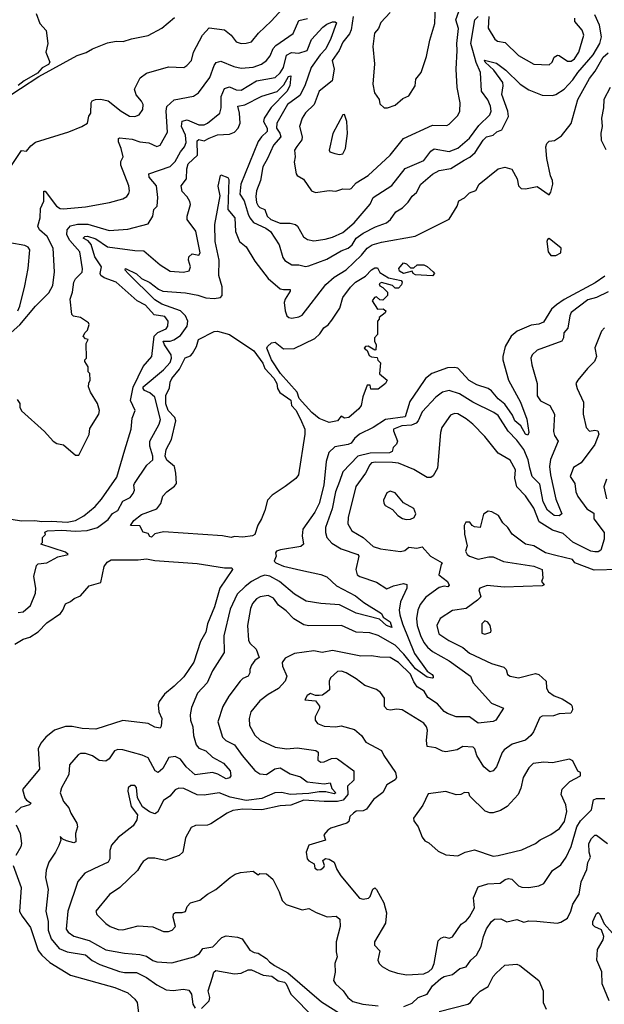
# Model space of a CAD drawing. Extents: x 1552294 to 1694791, y 811929 to 917222.
# Tile 451 of 643: x 1659835 to 1663292, y 859605 to 865427. Entities that reach past the tile are written whole.
import ezdxf

# ---------------------------------------------------------------- set-up
doc = ezdxf.new("R2010")
doc.units = 0

msp = doc.modelspace()

# ---------------------------------------------------------------- linework, layer by layer
at = {"layer": '0CON10XD'}
for points in [[(1662025, 865470), (1661970.8, 865409.2), (1661956, 865375), (1661933, 865347), (1661922.7, 865267.3), (1661933.8, 865165), (1661923.3, 865045), (1661933.6, 864993.6), (1661960, 864955), (1661965, 864930), (1661990, 864905), (1662010, 864905), (1662055, 864921.2), (1662099.5, 864960.5), (1662135, 864976.2), (1662173.1, 865035), (1662176.5, 865075), (1662209.4, 865115), (1662240.7, 865209.3), (1662259.4, 865305), (1662289.6, 865405), (1662293.5, 865515)], [(1659787.5, 864565), (1659845, 864653.3), (1659875, 864649.2), (1659900, 864680), (1659928, 864702), (1660125.4, 864764.6), (1660202.5, 864795), (1660235.4, 864815), (1660243, 864857), (1660255.7, 864875), (1660257.5, 864935), (1660263.6, 864946.4), (1660282.5, 864955), (1660315, 864957.3), (1660357.7, 864947.7), (1660434.3, 864885), (1660485, 864857.1), (1660515, 864854.4), (1660542, 864865), (1660564, 864895), (1660564.3, 864925), (1660555.6, 864945), (1660523.4, 864983.4), (1660514.4, 865015), (1660547.4, 865082.6), (1660585, 865110), (1660715, 865148.5), (1660805, 865144.6), (1660824.2, 865155), (1660850, 865185), (1660863.6, 865235), (1660915.3, 865334.7), (1660955, 865379.4), (1661046.6, 865366.6), (1661084.5, 865335), (1661115, 865295.7), (1661145, 865286.4), (1661175, 865287.1), (1661205, 865296.4), (1661247, 865347), (1661322.3, 865417.7), (1661388.8, 865491.2)], [(1659933.2, 865463.2), (1659954.2, 865405), (1659992.5, 865362.5), (1660001.2, 865285), (1659990, 865235), (1660013.3, 865175), (1660005, 865161.2), (1659968.3, 865141.7), (1659940.3, 865109.7), (1659861.2, 865065), (1659825, 865036.9)], [(1661807.7, 865445), (1661795, 865367.5), (1661785, 865343.3), (1661746.6, 865293.4), (1661724.7, 865245), (1661682.9, 865185), (1661693.9, 865135), (1661681.8, 865065), (1661605.4, 865005), (1661575.5, 864925), (1661524, 864876), (1661504.6, 864845), (1661489.6, 864795), (1661504.6, 864735), (1661503.9, 864716.1), (1661473, 864677), (1661460, 864655), (1661462.9, 864615), (1661457.5, 864585), (1661468.9, 864515), (1661476, 864505), (1661513.6, 864483.6), (1661560.6, 864415), (1661585, 864405.9), (1661665, 864417.2), (1661705, 864412.2), (1661745, 864426.2), (1661785, 864424.1), (1661795, 864429.1), (1661825, 864461.8), (1661895.2, 864504.8), (1662025.6, 864625), (1662105, 864724.4), (1662275, 864803.6), (1662359.7, 864800.3), (1662375, 864808.8), (1662425, 864860), (1662436.5, 864885), (1662438.5, 864935), (1662422.1, 865025), (1662416.7, 865135), (1662421.4, 865245), (1662419.2, 865285), (1662430, 865375), (1662414.7, 865425), (1662431.6, 865475)], [(1663275.9, 865325), (1663263.8, 865393.8), (1663235.3, 865455)], [(1659697.3, 863502.7), (1659835, 863622.6), (1659927.7, 863732.3), (1660007.8, 863812.2), (1660030.9, 863855), (1660041.2, 863935), (1660033.3, 864075), (1659997.7, 864145), (1659951.8, 864185), (1659942.1, 864205), (1659956.8, 864255), (1659958.9, 864311.1), (1659976.9, 864353.1), (1659977, 864413), (1659985, 864412.5), (1660053.6, 864323.6), (1660075, 864310.2), (1660095, 864307.4), (1660225, 864320.9), (1660365.1, 864344.9), (1660445, 864367.9), (1660467.9, 864382.1), (1660480.4, 864399.6), (1660484.8, 864415.2), (1660481, 864445), (1660433.8, 864566.2), (1660432.5, 864587.5), (1660446.1, 864615), (1660435.3, 864665), (1660418.9, 864705), (1660419.4, 864725), (1660425, 864729.1), (1660499.7, 864719.7), (1660545, 864704.7), (1660598.3, 864698.3), (1660645, 864677.1), (1660665, 864684.3), (1660708.7, 864761.3), (1660700.3, 864885), (1660705.8, 864914.2), (1660747.6, 864952.4), (1660863.3, 864975), (1660892.9, 864995), (1660959.4, 865085), (1660984.1, 865155), (1660996.7, 865173.3), (1661025, 865181.3), (1661100.6, 865150.6), (1661145, 865140), (1661215.4, 865145.4), (1661265, 865163.6), (1661294.3, 865185.7), (1661316.6, 865213.4), (1661333.2, 865256.8), (1661348.9, 865275), (1661451.2, 865345), (1661485, 865421.2), (1661537.1, 865432.9)], [(1659731.9, 864948.1), (1659949.1, 865090.9), (1660174.5, 865215.5), (1660227.6, 865232.4), (1660265.5, 865254.5), (1660355, 865290.6), (1660405, 865298.8), (1660447, 865297), (1660495.6, 865314.4), (1660595, 865332.9), (1660675, 865376), (1660750.9, 865439.1)], [(1659820.1, 863180.1), (1659836.6, 863156.6), (1659836.6, 863135), (1659844.9, 863114.9), (1659981.1, 862991.1), (1660032.6, 862935), (1660055, 862920.7), (1660095, 862912), (1660165, 862852.7), (1660185, 862850.8), (1660245, 862973.3), (1660250.5, 863009.5), (1660303.1, 863095), (1660306.9, 863115), (1660295, 863157.5), (1660254.1, 863224.1), (1660242.5, 863255), (1660243, 863277), (1660252.5, 863295), (1660250, 863335), (1660240, 863345), (1660240, 863375), (1660220, 863405), (1660220, 863415), (1660230, 863425), (1660228.3, 863511.7), (1660240, 863535), (1660225, 863540), (1660210, 863555), (1660223, 863577), (1660235, 863590), (1660246.7, 863625), (1660242.5, 863635), (1660195, 863666.7), (1660153, 863673), (1660143.8, 863683.8), (1660134.2, 863775), (1660147.5, 863815), (1660154.3, 863874.3), (1660165, 863893.8), (1660205, 863933.3), (1660206, 863954), (1660190.3, 864055), (1660130.8, 864120.8), (1660114.5, 864155), (1660115.3, 864185), (1660135, 864207.7), (1660176.8, 864216.8), (1660237.2, 864217.2), (1660365, 864179.3), (1660475, 864187.7), (1660595, 864220), (1660622.5, 864265), (1660627.5, 864305), (1660647.1, 864325), (1660652.5, 864375), (1660643.8, 864445), (1660600.4, 864495), (1660597.8, 864515), (1660725, 864558), (1660755, 864588.2), (1660784.9, 864645.1), (1660809.7, 864675), (1660819.1, 864700.9), (1660815, 864744.4), (1660791.2, 864795), (1660795, 864827.3), (1660825, 864833.8), (1660895, 864805.3), (1660925, 864805.8), (1660946.4, 864815), (1661018.8, 864875), (1661026.7, 864905), (1661027, 864973), (1661045, 865019.5), (1661075, 865029.7), (1661115, 865012.3), (1661145, 865010.3), (1661235, 865065.7), (1661345.5, 865085), (1661375, 865112.8), (1661394.4, 865145), (1661412.5, 865217.5), (1661442.7, 865232.7), (1661485, 865228.8), (1661534.8, 865245.2), (1661561.1, 865308.9), (1661627.1, 865382.9), (1661650.1, 865399.9), (1661685, 865414.8), (1661701.2, 865415), (1661708.3, 865408.3), (1661675.3, 865315.3), (1661645.8, 865254.2), (1661611.7, 865218.3), (1661558.7, 865145), (1661520.6, 865035), (1661491.6, 864978.4), (1661418.6, 864925), (1661355.3, 864815), (1661353.8, 864785), (1661374.1, 864755), (1661379.6, 864735), (1661336.2, 864685), (1661301.1, 864605), (1661272.8, 864557.2), (1661258.3, 864475), (1661235, 864415.6), (1661231.5, 864381.5), (1661234.8, 864345), (1661245, 864325.6), (1661255, 864315.7), (1661285, 864304.2), (1661298.2, 864265), (1661320.5, 864245), (1661375, 864223.1), (1661435, 864224.5), (1661465.4, 864215.4), (1661477.5, 864205), (1661513.3, 864143.3), (1661537.1, 864127.1), (1661575, 864118.5), (1661640.4, 864129.6), (1661685, 864140), (1661745, 864168.4), (1661813.5, 864225), (1661908.1, 864335), (1661924.4, 864375), (1662035, 864447.1), (1662115, 864547.1), (1662225, 864594), (1662265, 864649.3), (1662285, 864663.5), (1662375, 864647.3), (1662425, 864667.9), (1662495, 864726.5), (1662549.1, 864800.9), (1662614.7, 864865), (1662623.2, 864885), (1662619.7, 864915), (1662603.6, 864953.6), (1662564.6, 865005), (1662560, 865115), (1662533.4, 865173.4), (1662514.2, 865244.2), (1662501.7, 865285), (1662526.8, 865425), (1662544.9, 865445.1)], [(1662608.8, 865445), (1662605, 865375.8), (1662645, 865312.5), (1662660.7, 865300.7), (1662705, 865291.5), (1662785, 865214.3), (1662875, 865163.6), (1662965, 865160.5), (1662982.7, 865175), (1662995.8, 865205), (1663015, 865216.7), (1663025, 865215.5), (1663075, 865181.2), (1663095, 865180.8), (1663115, 865195.4), (1663140.6, 865235), (1663171.5, 865335), (1663160.5, 865365), (1663116.7, 865416.7), (1663118.2, 865435)], [(1659785, 862472.8), (1659845, 862464), (1659925, 862466.4), (1659965, 862458.8), (1660025, 862462), (1660115, 862455.2), (1660165, 862466.2), (1660215, 862492.6), (1660280.9, 862549.1), (1660317.8, 862592.2), (1660408.6, 862721.4), (1660457.5, 862882.5), (1660494.5, 863005), (1660499.4, 863070.6), (1660518.5, 863115), (1660490.6, 863175), (1660506.7, 863253.3), (1660564.9, 863375.1), (1660617.1, 863435), (1660630.1, 863555), (1660652.4, 863577.6), (1660701.1, 863598.9), (1660710.8, 863615), (1660713.6, 863645), (1660692.4, 863672.4), (1660630.6, 863680.6), (1660578.7, 863738.7), (1660530.4, 863765), (1660404.8, 863874.8), (1660335, 863899.8), (1660314.8, 863915), (1660311, 863925), (1660318.2, 863965), (1660278.7, 864025), (1660258, 864098), (1660239.5, 864119.5), (1660211.2, 864135), (1660220, 864145), (1660236.2, 864146.2), (1660285, 864131.4), (1660355, 864082.8), (1660515, 864061.1), (1660569.4, 864059.4), (1660665, 863976.5), (1660725, 863939.1), (1660804, 863934), (1660837.8, 863942.2), (1660844.7, 863965), (1660834.1, 864005), (1660835.7, 864025), (1660855, 864042.5), (1660895, 864034.4), (1660902.7, 864047.3), (1660876.1, 864176.1), (1660825.9, 864245), (1660825.4, 864265), (1660844.5, 864334.5), (1660841.9, 864351.9), (1660825, 864380), (1660795, 864410), (1660789.1, 864445), (1660821.6, 864485), (1660822.6, 864545), (1660831.9, 864575), (1660886.2, 864625), (1660885, 864711.4), (1660895, 864717.6), (1660925, 864710.8), (1660954.5, 864725.5), (1661003.8, 864745), (1661075, 864749.6), (1661105, 864760.9), (1661126.2, 864785), (1661139.2, 864815), (1661135.6, 864875), (1661124.8, 864915.2), (1661166.2, 864923.8), (1661266.1, 864973.9), (1661358, 865002), (1661397.6, 865042.4), (1661425, 865091.8), (1661438.6, 865095), (1661432.8, 865035), (1661415, 865002.7), (1661321.5, 864908.5), (1661280.3, 864845), (1661276.4, 864825), (1661297.4, 864785), (1661297.6, 864765), (1661263.8, 864735), (1661244.4, 864705.6), (1661142.8, 864455), (1661135.8, 864395), (1661161.8, 864355), (1661185, 864277.5), (1661195, 864254.5), (1661218, 864228), (1661290.4, 864195), (1661317.1, 864175), (1661368.9, 864095), (1661391.1, 864021.1), (1661402.8, 864002.7), (1661445, 863977.5), (1661485, 863976.9), (1661525, 863967.5), (1661545, 863970.4), (1661650.1, 864009.9), (1661735, 864059.5), (1661776.9, 864075), (1661800.9, 864095), (1661824.6, 864135.4), (1661865.4, 864165), (1661938.6, 864201.4), (1662004.6, 864225), (1662027.5, 864245), (1662059.8, 864290.2), (1662097.8, 864315), (1662131.7, 864348.3), (1662155, 864383.3), (1662181.4, 864405), (1662207.3, 864455), (1662275, 864512.9), (1662315, 864535.5), (1662385, 864546.6), (1662463.4, 864596.6), (1662496.8, 864613.2), (1662528.3, 864641.7), (1662575, 864714.2), (1662595, 864734), (1662635, 864744.4), (1662656.2, 864763.8), (1662685.8, 864775), (1662724.7, 864855.3), (1662721.3, 864885), (1662686.2, 864985), (1662694.5, 865035), (1662690.8, 865055), (1662638, 865128), (1662587.5, 865175), (1662582.9, 865187.1), (1662655, 865168.9), (1662709.2, 865129.2), (1662795, 865045.3), (1662845, 865011.5), (1662925, 864980), (1662985, 864978.1), (1663005, 864984.4), (1663055, 865016.4), (1663105, 865071.8), (1663134.3, 865115), (1663225, 865218), (1663265.2, 865285), (1663275.9, 865325)], [(1659825, 861921.5), (1659855, 861924.5), (1659898, 861962), (1659927.5, 862035), (1659931.1, 862065), (1659919.5, 862135), (1659935, 862199.2), (1659945, 862208.9), (1659995, 862214.6), (1660059.6, 862250.4), (1660122.5, 862265), (1660105, 862278.1), (1659960, 862325), (1659970, 862335), (1659970, 862365), (1659987, 862383), (1659983.9, 862396.1), (1660000, 862405), (1660085, 862407.6), (1660165, 862402.4), (1660234, 862406), (1660295, 862423.6), (1660357.8, 862472.2), (1660383.5, 862506.5), (1660414.8, 862525.2), (1660445, 862579.5), (1660487.9, 862602.1), (1660506.9, 862625), (1660514.6, 862645), (1660510, 862675), (1660514.5, 862685), (1660587, 862793), (1660622.9, 862825), (1660622.5, 862845), (1660604.6, 862905.4), (1660603.8, 862935), (1660658.7, 863035), (1660666.7, 863063.3), (1660635, 863194.6), (1660605, 863220.3), (1660573.1, 863235), (1660564.2, 863245), (1660564.3, 863255), (1660685, 863357.1), (1660725, 863399.7), (1660733.3, 863425), (1660731.1, 863445), (1660690.8, 863505), (1660683.9, 863525), (1660724, 863526), (1660746.6, 863533.5), (1660785, 863558.4), (1660825.3, 863615), (1660829.5, 863645), (1660815.2, 863675), (1660785, 863705.7), (1660675, 863745.2), (1660635, 863771.2), (1660476.9, 863925), (1660459.2, 863945), (1660460, 863955), (1660525, 863924.6), (1660555, 863896.9), (1660605, 863872.8), (1660655, 863833.2), (1660681.9, 863821.9), (1660815, 863810.8), (1660888.3, 863798.3), (1660935, 863782.9), (1660985, 863779.1), (1661023.3, 863785), (1661031.4, 863795), (1661032.6, 863847.4), (1661012.8, 863915), (1661014.5, 864005.5), (1660991.6, 864115), (1660988.9, 864215), (1661019.7, 864385), (1661007.6, 864442.4), (1661022, 864505), (1661025, 864510), (1661065, 864494), (1661072.5, 864482.5), (1661064.8, 864305), (1661106.8, 864255), (1661111.2, 864175), (1661134.5, 864115), (1661174.6, 864084.6), (1661225, 863999.2), (1661305, 863896.9), (1661376, 863836), (1661395, 863830.6), (1661435, 863832), (1661435, 863820.6), (1661405.3, 863775), (1661399.1, 863755), (1661403.9, 863705), (1661415.4, 863675.4), (1661425.5, 863665.5), (1661445, 863661.5), (1661485, 863668.8), (1661505, 863679.5), (1661645, 863861.1), (1661694.8, 863905.2), (1661765, 863948.4), (1661856, 864034), (1661890.4, 864075), (1661920, 864095), (1661975, 864111.8), (1662174.1, 864145.9), (1662375, 864246.7), (1662422.5, 864325), (1662431.2, 864355), (1662465, 864374.2), (1662495, 864403.8), (1662533, 864417), (1662551.2, 864455), (1662665, 864545.8), (1662703.9, 864553.9), (1662745, 864543.3), (1662776.2, 864485), (1662783.8, 864445), (1662799.3, 864429.3), (1662825, 864426.7), (1662895, 864440), (1662965, 864391.2), (1662975, 864406.2), (1662987.2, 864455), (1662985.7, 864475), (1662973.1, 864503.1), (1662951.9, 864605), (1662945.7, 864675), (1662952, 864695), (1662965, 864707.5), (1662997.3, 864712.7), (1663039.2, 864740.8), (1663095, 864812.5), (1663135, 864954.3), (1663205, 865079.4), (1663238.2, 865121.8), (1663285, 865205.6), (1663315, 865230)], [(1663326.8, 865025), (1663288.8, 864955), (1663286.7, 864905), (1663274.6, 864845), (1663279.6, 864795), (1663271.8, 864755), (1663273.2, 864715), (1663299.8, 864659.8)], [(1661725, 864630), (1661745, 864633.8), (1661761.3, 864665), (1661774.2, 864754.2), (1661770, 864825), (1661755, 864866.7), (1661745, 864863.3), (1661686.3, 864753.7), (1661665.6, 864655), (1661668.6, 864645), (1661698, 864635), (1661725, 864630)], [(1663005, 864032.9), (1663035, 864048.8), (1663035.7, 864075), (1662965, 864133.3), (1662955, 864127.5), (1662952.5, 864115), (1662959.5, 864055), (1662975, 864033.3), (1663005, 864032.9)], [(1659823.3, 863705), (1659835, 863732), (1659865, 863852.5), (1659886, 863955), (1659895.8, 864065.8), (1659885, 864081.8), (1659865, 864092.4), (1659776.4, 864106.4)], [(1661665, 863044.7), (1661605, 863068.2), (1661561.9, 863105), (1661487.2, 863187.2), (1661475, 863223.8), (1661376.7, 863335), (1661322.9, 863415), (1661296.7, 863485), (1661300, 863495), (1661323.9, 863516.1), (1661345, 863520), (1661395, 863480.8), (1661457.2, 863482.8), (1661579.2, 863540.8), (1661610, 863570), (1661633.5, 863605), (1661658.4, 863621.6), (1661680.7, 863649.3), (1661728.2, 863721.8), (1661745, 863783.8), (1661790.8, 863845), (1661821.4, 863875), (1661879.4, 863910.6), (1661915, 863946.9), (1661935, 863958.8), (1661950, 863960), (1661965, 863932.5), (1662015, 863900), (1662090, 863885), (1662096.7, 863875), (1662091.7, 863858.3), (1662075, 863840), (1662055, 863840), (1662040, 863855), (1661975, 863872.5), (1661960, 863865), (1661963.6, 863853.6), (1661983, 863843), (1662010, 863815), (1662010, 863795), (1661981.7, 863768.3), (1661965, 863770), (1661945, 863787.5), (1661932.5, 863785), (1661920, 863765), (1661950, 863715), (1661985, 863717.5), (1662000, 863705), (1661996.4, 863693.6), (1661960, 863665), (1661960, 863655), (1661950, 863645), (1661950, 863565), (1661932.5, 863545), (1661933.3, 863525), (1661943.3, 863505), (1661940, 863475), (1661935, 863472.5), (1661895, 863496.7), (1661880, 863495), (1661872.5, 863485), (1661890, 863470), (1661902, 863442), (1661915, 863433.3), (1661948.3, 863428.3), (1661953, 863413), (1661967.5, 863397.5), (1661963, 863333), (1662007.5, 863295), (1661997.5, 863275), (1661955, 863241.2), (1661911.2, 863241.2), (1661907.5, 863265), (1661890, 863265), (1661863, 863197), (1661854.2, 863145), (1661840, 863125), (1661782, 863075), (1661755, 863070.6), (1661735, 863082.5), (1661713.8, 863055), (1661665, 863044.7)], [(1662275, 863912.5), (1662175, 863917.5), (1662162.5, 863925), (1662155, 863940), (1662105, 863926.7), (1662080.7, 863940.7), (1662077.5, 863955), (1662105, 863988.8), (1662122.3, 863982.3), (1662145, 863960), (1662165, 863960), (1662185, 863977.5), (1662225, 863976.7), (1662245, 863966.7), (1662280, 863935), (1662287.5, 863925), (1662275, 863912.5)], [(1663295, 863910.1), (1663238.4, 863871.6), (1663055, 863771.7), (1663008.5, 863741.5), (1662980.3, 863715), (1662932.6, 863637.4), (1662905, 863626.9), (1662859.3, 863620.7), (1662777.3, 863585), (1662741.8, 863555), (1662706.1, 863495), (1662691.5, 863435), (1662691.8, 863415), (1662724.7, 863295), (1662795.7, 863165.7), (1662833.7, 863063.7), (1662845.5, 862985), (1662839.2, 862970.8), (1662825, 862975.8), (1662798, 863025), (1662762.7, 863055), (1662747.9, 863088), (1662702.9, 863152.9), (1662664, 863184), (1662625, 863231.4), (1662605, 863246.3), (1662538.5, 863268.5), (1662492.9, 863292.9), (1662425, 863365.3), (1662405, 863370.9), (1662365, 863368), (1662271.9, 863335), (1662235, 863305.6), (1662193.8, 863243.8)], [(1663315, 863818.2), (1663245, 863783.8), (1663195, 863770.4), (1663096.5, 863695), (1663087.9, 863675), (1663076.7, 863603.3), (1663065, 863588.8), (1663052, 863575), (1663050.8, 863545), (1663040.8, 863525), (1662895, 863472.5), (1662864.4, 863445), (1662857.8, 863425), (1662862.2, 863385), (1662894.6, 863274.6), (1662895, 863202.5), (1662915, 863173.2), (1662970, 863145), (1662997.9, 863095), (1662992, 862992), (1662997.6, 862967.6), (1663018.5, 862935), (1662973.7, 862826.3), (1662967.3, 862785), (1662972.6, 862735), (1663005, 862591.2), (1663040.8, 862505), (1663025, 862493.4), (1662995, 862494.2), (1662955, 862526.1), (1662930.2, 862575), (1662909.8, 862679.8), (1662865.1, 862725.1), (1662850.8, 862775), (1662841.7, 862825), (1662815.9, 862885), (1662775, 862941.2), (1662723.5, 862993.5), (1662665, 863086.4), (1662638.6, 863105), (1662515, 863164.7), (1662435, 863214.7), (1662375, 863233.9), (1662335, 863224.6), (1662294.6, 863195), (1662215, 863108.5), (1662191.7, 863055), (1662179.6, 863040.4), (1662151.5, 863028.5), (1662095.3, 863024.7), (1662045, 863006.2), (1662044.3, 862995), (1662068.1, 862935), (1662062.6, 862917.4), (1662042.8, 862897.2), (1662037.3, 862872.7), (1662022.5, 862865), (1661907.1, 862862.9), (1661833.5, 862846.5), (1661745, 862752.7), (1661725.9, 862695.9), (1661702.5, 862635), (1661682.2, 862535), (1661642.9, 862425), (1661642.7, 862395), (1661651.5, 862365), (1661681.4, 862331.4), (1661735, 862297.6), (1661834, 862265), (1661840.8, 862255), (1661822, 862175), (1661831.2, 862145), (1661846.2, 862135), (1661945, 862100.9), (1662005, 862061.9), (1662045, 862079.2), (1662105, 862092.7), (1662125, 862088), (1662123.6, 862065), (1662086.7, 861985), (1662078.3, 861935), (1662082.8, 861907.2), (1662097.7, 861855), (1662169.7, 861679.7), (1662244, 861574), (1662273.5, 861555), (1662280.5, 861545), (1662279.2, 861535), (1662273.3, 861533.3), (1662245, 861539.1), (1662175, 861589.2), (1662105.9, 861675.9), (1662055, 861728.8), (1661955, 861784.7), (1661905, 861800.8), (1661825, 861806.1), (1661737.5, 861845), (1661545, 861843.2), (1661515, 861848.8), (1661455, 861884.4), (1661410.8, 861930.8), (1661366.2, 861965), (1661335, 862005.5), (1661305, 862021.8), (1661256.7, 862015), (1661235, 862002.5), (1661211.5, 861975), (1661200.4, 861945), (1661182.5, 861845), (1661188.2, 861758.2), (1661195, 861740), (1661232.5, 861705), (1661251.2, 861655), (1661225, 861637.5), (1661205, 861610), (1661195.7, 861585), (1661195.7, 861565), (1661186, 861545), (1661155, 861531.5), (1661138.8, 861515), (1661072.3, 861427.7), (1661036.5, 861365), (1661006.7, 861275), (1661035, 861183.8), (1661053.3, 861165), (1661105, 861139.5), (1661150.6, 861075), (1661225, 860987.8), (1661255, 860966.9), (1661295, 860963.6), (1661343.6, 860996.4), (1661375, 861002.2), (1661435, 860968.2), (1661495, 860948.9), (1661535, 860920.9), (1661635, 860907.8), (1661670, 860915), (1661681.4, 860881.4), (1661703.6, 860855), (1661695, 860849.1), (1661645, 860861.1), (1661605, 860861.8), (1661545, 860850.5), (1661435, 860844.9), (1661385, 860856.6), (1661344.5, 860855), (1661267.4, 860822.6), (1661175, 860810.1), (1661080.1, 860830.1), (1661014.6, 860854.6), (1660925, 860840.8), (1660885, 860842.7), (1660805, 860880), (1660775, 860882.7), (1660755, 860873.5), (1660723.5, 860835), (1660685, 860808.9), (1660649.9, 860740.1), (1660635, 860731.2), (1660602.8, 860742.8), (1660561.5, 860771.5), (1660530.6, 860825), (1660525, 860886.2), (1660515, 860898.1), (1660491.8, 860898.2), (1660476, 860885), (1660474.1, 860864.1), (1660494.5, 860774.5), (1660530.8, 860725), (1660527.8, 860695), (1660505, 860660.6), (1660418.1, 860591.9), (1660377.5, 860545), (1660368.8, 860515), (1660368.2, 860465), (1660357.9, 860445), (1660274, 860406), (1660220.7, 860379.3), (1660179.5, 860330.5), (1660119.4, 860155), (1660109.1, 860049.1), (1660121.5, 860031.5), (1660155, 860006.7), (1660245, 859982.1), (1660345, 859926.9), (1660455, 859908), (1660545, 859900), (1660585, 859890), (1660622.9, 859862.9), (1660645, 859856.2), (1660735, 859850.6), (1660865, 859884.5), (1660898.6, 859905), (1660918, 859935), (1660976.9, 859945), (1661029.9, 860000.1), (1661055, 860010), (1661122.2, 860002.2), (1661151.2, 859991.2), (1661195, 859924.4), (1661220.9, 859910.9), (1661245, 859908), (1661295, 859876), (1661312.5, 859855), (1661340.9, 859835), (1661420.4, 859790.4), (1661619.5, 859619.5), (1661725, 859551.9)], [(1663293.3, 863605), (1663274.2, 863585), (1663235.5, 863485.5), (1663245.8, 863435), (1663234.6, 863405.4), (1663192.5, 863365), (1663134.2, 863295), (1663124.3, 863275), (1663131.9, 863245), (1663169.4, 863165), (1663166.9, 863095), (1663184.3, 863015), (1663205, 862994), (1663235, 863000), (1663252.5, 862995), (1663260, 862975), (1663235.4, 862914.6), (1663155, 862807.1), (1663110.5, 862779.5), (1663088.9, 862725), (1663116.7, 862685), (1663122.8, 862635), (1663135, 862608.1), (1663189.1, 862535), (1663229.6, 862509.6), (1663230.7, 862475), (1663290.5, 862395), (1663290.3, 862355), (1663270.7, 862289.3), (1663255, 862280.8), (1663235, 862279.5), (1663212.5, 862285), (1663105, 862336.8), (1663048.3, 862388.3), (1662985, 862408.6), (1662906.9, 862456.9), (1662875, 862538.2), (1662825, 862612.2), (1662774.2, 862664.2), (1662761.8, 862715), (1662767.5, 862765), (1662735, 862822), (1662665, 862863.1), (1662585, 862963.1), (1662514.6, 863035), (1662475, 863067.3), (1662425, 863095.4), (1662405, 863098.2), (1662381.7, 863088.3), (1662331.2, 863015), (1662323.6, 862985), (1662305.5, 862774.5), (1662280.3, 862729.7), (1662265, 862720), (1662245, 862718.9), (1662165, 862767.7), (1662075, 862804.4), (1662038.9, 862808.9)], [(1661085, 862364.8), (1661035, 862375.5), (1660685, 862397.9), (1660633.6, 862386.4), (1660615, 862366.8), (1660605, 862371.2), (1660595, 862388.1), (1660565, 862396.7), (1660545, 862434.2), (1660490, 862435), (1660510.3, 862465), (1660555, 862500.2), (1660645, 862533.8), (1660668.8, 862565), (1660681.2, 862608.8), (1660704.7, 862635.3), (1660751.3, 862668.7), (1660761.6, 862685), (1660758.8, 862745), (1660750, 862785), (1660705, 862821.6), (1660695.4, 862845), (1660701.5, 862885), (1660732.1, 862945), (1660758.4, 863055), (1660752.8, 863075), (1660712.6, 863115), (1660698.5, 863155), (1660699.3, 863205), (1660720.8, 863250.8), (1660724.4, 863284.4), (1660735.4, 863305), (1660779.2, 863360.8), (1660813.6, 863426.4), (1660845, 863440), (1660857.6, 863452.4), (1660880.6, 863495), (1660892, 863535), (1660985, 863583.8), (1661005, 863584.2), (1661076.2, 863565), (1661218.7, 863468.7), (1661273.6, 863395), (1661283.8, 863363.8), (1661337.2, 863307.2), (1661355.6, 863275), (1661359.2, 863245), (1661372.5, 863222.5), (1661437.6, 863177.6), (1661442.5, 863145), (1661467.1, 863117.1), (1661496.2, 863065), (1661520.9, 863005), (1661521.2, 862975), (1661484.2, 862735), (1661467, 862713), (1661403.8, 862666.2), (1661327.5, 862615), (1661300.6, 862585), (1661284.5, 862525), (1661265.4, 862474.6), (1661242.2, 862437.8), (1661225, 862382), (1661212.5, 862375), (1661155, 862367.7), (1661105, 862370.5), (1661085, 862364.8)], [(1662193.8, 863243.8), (1662141.2, 863168.8), (1662115, 863079.3), (1661997.4, 863062.6), (1661925.4, 863015), (1661844.5, 862975), (1661815, 862950), (1661795, 862923.1), (1661776.7, 862915), (1661698, 862902), (1661662.4, 862867.6), (1661646.4, 862813.6), (1661634.3, 862675), (1661605.7, 862565), (1661580.9, 862515), (1661508.8, 862415), (1661505.4, 862375), (1661513.3, 862325), (1661498.1, 862311.9), (1661377.8, 862292.2), (1661353.3, 862285), (1661346.7, 862275), (1661351.2, 862255), (1661339.2, 862225), (1661350, 862215), (1661394.4, 862195), (1661497.9, 862172.1), (1661615.8, 862145.8), (1661651.8, 862131.8), (1661708.8, 862078.8), (1661820.8, 862020.8), (1661869.9, 861979.9), (1661974.2, 861915), (1661984.5, 861894.5), (1662025, 861865.4), (1662035, 861832), (1662002.9, 861845), (1661962.2, 861882.2), (1661825, 861917.3), (1661725, 861967.4), (1661615, 861975.4), (1661529, 861989), (1661460, 862030), (1661372.1, 862105), (1661315, 862136.9), (1661285, 862141.7), (1661260, 862135), (1661204.8, 862105.2), (1661168.8, 862075), (1661120.2, 862029.8), (1661079.4, 861940.6), (1661042.6, 861782.6), (1661043.5, 861685), (1660974.4, 861575.6), (1660944.3, 861505.7), (1660886.5, 861445), (1660851.2, 861358.8), (1660842.7, 861317.3), (1660844.6, 861285.4), (1660859.2, 861245), (1660862.9, 861195), (1660878.5, 861138.5), (1660895, 861120), (1660935, 861103.6), (1660975, 861066.6), (1661040.9, 861030.9), (1661080.4, 860985), (1661082.7, 860955), (1661075, 860944.1), (1661055, 860937.2), (1661005.9, 860965.9), (1660975, 860974.5), (1660871.6, 860961.6), (1660819.7, 861009.7), (1660785.1, 861055.1), (1660755, 861070.7), (1660717.5, 861065), (1660680.4, 860999.6), (1660654.6, 860974.6), (1660635.2, 860985.2), (1660595, 861062.5), (1660558.3, 861078.3), (1660445, 861110), (1660415, 861112), (1660395.9, 861104.1), (1660363.5, 861056.5), (1660345, 861042.7), (1660305.5, 861045.5), (1660265, 861074.4), (1660225, 861087.1), (1660195, 861087.1), (1660180.7, 861079.3), (1660129.7, 861020.3), (1660126, 860964), (1660082.2, 860885), (1660073.9, 860856.1), (1660093.1, 860803.1), (1660125, 860765.7), (1660136.7, 860735), (1660173.6, 860675), (1660176.7, 860655), (1660165.3, 860615), (1660167.8, 860565), (1660155, 860558.8), (1660111.7, 860571.7), (1660090.5, 860580.5), (1660075, 860597.5), (1660077.5, 860575), (1660065.6, 860544.4), (1660046.9, 860505), (1660006.5, 860445), (1659991.8, 860398.2), (1659987.3, 860355), (1660003.3, 860283.3), (1659990.5, 860155), (1660003.2, 860095), (1660003.7, 860043.6), (1660022, 859992), (1660068.9, 859935), (1660115, 859914.2), (1660225, 859897), (1660264.2, 859864.2), (1660309.6, 859839.6), (1660425, 859799.2), (1660455, 859792.7), (1660525, 859792.8), (1660585, 859763.4), (1660645, 859720), (1660701.2, 859691.2), (1660743, 859687), (1660803.7, 859693.7), (1660835, 859687.5), (1660851.4, 859665), (1660858.9, 859605), (1660871.7, 859581.7)], [(1662038.9, 862808.9), (1661939.7, 862810.3), (1661915, 862805.7), (1661904.6, 862795), (1661879.6, 862745), (1661822.8, 862667.2), (1661777.4, 862482.6), (1661775.3, 862445.3), (1661798.9, 862405), (1661865.6, 862365), (1661925, 862311.2), (1661968.2, 862298.1), (1662087.2, 862282.8), (1662112.6, 862287.4), (1662135, 862307.5), (1662182.5, 862302.5), (1662215, 862310.5), (1662264.3, 862254.3), (1662333.3, 862215), (1662326.2, 862205), (1662314, 862145), (1662365, 862104), (1662375, 862082.5), (1662366.4, 862073.6), (1662345, 862077.5), (1662315, 862069.1), (1662236.9, 862013.1), (1662202, 861968), (1662189.4, 861935), (1662182.2, 861885), (1662185.3, 861845), (1662204.3, 861785), (1662223.7, 861743.7), (1662245.7, 861715.7), (1662275, 861691), (1662374.5, 861635), (1662500, 861545), (1662516.9, 861505), (1662625.5, 861385.5), (1662695, 861356.2), (1662650, 861285), (1662635, 861276.8), (1662545, 861266.5), (1662495, 861303.8), (1662415.3, 861304.7), (1662364.4, 861325), (1662345, 861336.7), (1662305, 861382.1), (1662248.5, 861418.5), (1662226.7, 861456.7), (1662185, 861482.7), (1662165, 861511.1), (1662145, 861556.5), (1662075, 861625.3), (1662025, 861654.7), (1661965, 861657.3), (1661915, 861665.7), (1661852.9, 861662.9), (1661685, 861696.7), (1661624.1, 861684.1), (1661575, 861694.5), (1661460.3, 861679.7), (1661405, 861651.8), (1661386, 861625), (1661388.4, 861605), (1661414.7, 861545), (1661405.1, 861514.9), (1661365, 861472.3), (1661305, 861437.3), (1661255, 861399), (1661202.5, 861335), (1661191, 861295), (1661193.6, 861253.6), (1661225, 861197.1), (1661256.6, 861166.6), (1661345.4, 861125.4), (1661415, 861116.1), (1661475, 861121.1), (1661586.2, 861106.2), (1661600, 861095), (1661598.8, 861048.8), (1661615, 861037.3), (1661635, 861038.9), (1661678.8, 861058.8), (1661705, 861060.6), (1661715, 861055.7), (1661810, 860985), (1661810.9, 860929.1), (1661774.2, 860895), (1661776.2, 860845), (1661748.2, 860811.8), (1661715, 860803.4), (1661635, 860803), (1661515, 860812.7), (1661437.5, 860782.5), (1661375, 860777.4), (1661266.2, 860753.8), (1661155, 860758.8), (1661095, 860750.6), (1661060.8, 860735), (1660965, 860671.7), (1660944.7, 860664.7), (1660875, 860661.2), (1660848.9, 860651.1), (1660815, 860590), (1660799.2, 860505), (1660778.8, 860485), (1660695, 860454.2), (1660635, 860468.6), (1660595, 860468), (1660565, 860450), (1660551.5, 860428.5), (1660531.4, 860395), (1660426.7, 860295), (1660365.3, 860254.7), (1660285.8, 860155), (1660292, 860135), (1660345, 860081.9), (1660370, 860065), (1660416.7, 860046.7), (1660445, 860044.6), (1660535, 860069.1), (1660622.5, 860062.5), (1660685.5, 860035.5), (1660715, 860035.5), (1660737.3, 860042.7), (1660756.7, 860065), (1660741.7, 860118.3), (1660745, 860138.8), (1660756.7, 860146.7), (1660795, 860146.7), (1660815, 860154.2), (1660826.2, 860183.8), (1660845.8, 860204.2), (1660899.8, 860220.2), (1660945, 860255.8), (1660995, 860283.5), (1661078.8, 860355), (1661110, 860375), (1661140, 860385), (1661215, 860392.5), (1661245, 860370), (1661255, 860377.5), (1661295, 860375.7), (1661331.5, 860345), (1661369.2, 860269.2), (1661387.8, 860217.8), (1661410, 860195), (1661505, 860162.8), (1661545, 860171.9), (1661587.1, 860147.1), (1661652.8, 860122.8), (1661705.4, 860125.4), (1661727.9, 860107.9), (1661730.3, 860065), (1661706.3, 859973.7), (1661705.3, 859915.3), (1661712, 859885), (1661697.5, 859845), (1661700.9, 859795), (1661690.9, 859745), (1661702.5, 859725), (1661747.3, 859685), (1661774.3, 859644.3), (1661805, 859621.8), (1661864.7, 859604.7), (1661955, 859595.7)], [(1663305, 862710), (1663289.1, 862665), (1663304.1, 862594.1)], [(1662120.9, 862470.9), (1662145, 862473.3), (1662166.6, 862483.4), (1662178, 862505), (1662165.7, 862535.7), (1662105, 862570), (1662055, 862629.2), (1662025, 862638.6), (1662005, 862628.8), (1661986.1, 862586.1), (1661987.7, 862567.7), (1661996.2, 862555), (1662040.3, 862530.3), (1662070, 862495), (1662097.6, 862477.6), (1662120.9, 862470.9)], [(1663380, 862175), (1663232.2, 862172.2), (1663117.5, 862215), (1663103.8, 862235), (1663005, 862258.3), (1662944.8, 862274.8), (1662874.7, 862314.7), (1662825, 862325.6), (1662746.2, 862385), (1662721.2, 862425), (1662692.1, 862452.1), (1662666.2, 862495), (1662625.8, 862515.8), (1662605, 862520), (1662577, 862503), (1662557.5, 862425), (1662525, 862427.1), (1662510, 862435), (1662495.6, 862455.6), (1662473.3, 862455), (1662462.2, 862435), (1662465.4, 862385), (1662481.5, 862315), (1662470.8, 862285), (1662480.5, 862265), (1662494.6, 862255), (1662545, 862236.5), (1662609.6, 862250.4), (1662635, 862250), (1662695, 862223.8), (1662875.3, 862195.3), (1662923.3, 862175), (1662927.5, 862125), (1662920, 862105), (1662936.7, 862085), (1662925, 862078.8), (1662699.1, 862070.9), (1662598.8, 862081.2), (1662555.4, 862065), (1662550, 862055), (1662560.9, 862015), (1662542.5, 861995), (1662475, 861945.9), (1662395, 861933.9), (1662321.1, 861885), (1662302.1, 861845), (1662313.6, 861795), (1662372.5, 861755), (1662455, 861715.4), (1662495, 861681.4), (1662625, 861620.4), (1662698.6, 861598.6), (1662711.1, 861585), (1662720, 861555), (1662734.7, 861544.7), (1662785, 861535.3), (1662885, 861561.2), (1662905, 861555.3), (1662948.9, 861515), (1662949.6, 861475), (1662961.7, 861451.7), (1662995, 861428.7), (1663041.7, 861411.7), (1663095, 861377.5), (1663101.9, 861365), (1663102.9, 861345), (1663093.9, 861326.1), (1663025, 861321.5), (1662990.5, 861310.5), (1662925, 861307.5), (1662909.8, 861300.2), (1662872.5, 861215), (1662858.2, 861195), (1662825, 861167.2), (1662746.5, 861143.5), (1662699.8, 861110.2), (1662687.1, 861092.9), (1662655, 861008.5), (1662635, 860984.4), (1662615, 860980), (1662579.5, 861009.5), (1662538.7, 861075), (1662526.7, 861115), (1662515.7, 861125), (1662455, 861129.1), (1662421.3, 861108.7), (1662355, 861098.1), (1662335, 861101.5), (1662295, 861121.9), (1662245, 861130), (1662240, 861165), (1662246.5, 861225), (1662240.9, 861245), (1662225, 861266.4), (1662096, 861345), (1662065, 861349.1), (1662025, 861343.5), (1662008.6, 861348.6), (1661992, 861365), (1661991.8, 861415), (1661969.1, 861449.1), (1661945, 861466.4), (1661875, 861488.9), (1661825, 861530), (1661765.4, 861565.4), (1661737.5, 861575), (1661715, 861573.5), (1661672.1, 861535), (1661664.6, 861515), (1661666.2, 861465), (1661655.9, 861454.1), (1661625, 861432.5), (1661605, 861430), (1661585, 861430), (1661555, 861442.5), (1661535, 861430), (1661520, 861405), (1661585, 861400), (1661608, 861368), (1661608, 861355), (1661581.9, 861305), (1661581.9, 861285), (1661596, 861265), (1661635, 861250), (1661704.5, 861245.5), (1661735, 861250.8), (1661815, 861230), (1661855.6, 861195), (1661882, 861155), (1661974.4, 861105), (1661988.2, 861075), (1662056.8, 860975), (1662063.5, 860945), (1662055, 860932.1), (1662005, 860902.5), (1661983.1, 860856.9), (1661927.9, 860815), (1661885, 860758.5), (1661865, 860748.8), (1661825, 860746), (1661808.6, 860735), (1661786.7, 860715), (1661781.2, 860685), (1661770, 860675), (1661674.6, 860645.4)], [(1659806, 861735), (1659855, 861762.9), (1659895.3, 861774.7), (1659943.3, 861806.7), (1659995, 861860.9), (1660075.7, 861915), (1660090.6, 861935), (1660105, 861972), (1660135, 861986), (1660156.2, 862005), (1660195, 862020), (1660245, 862079.2), (1660315, 862098), (1660335, 862193.8), (1660351.9, 862218.1), (1660375, 862233), (1660535, 862233), (1660585, 862239.2), (1660635, 862228.8), (1660885, 862210.3), (1661045, 862186.2), (1661088.8, 862185), (1661092.5, 862175), (1661018, 862065), (1660986.5, 861955), (1660945.4, 861855), (1660935.5, 861805), (1660905, 861750), (1660865, 861628.1), (1660805, 861540.5), (1660748.2, 861485), (1660690.5, 861439.5), (1660658.9, 861395), (1660653.3, 861375), (1660658.2, 861335), (1660675.6, 861294.4), (1660671.2, 861248.8), (1660665, 861237.5), (1660635, 861242.9), (1660595, 861264.4), (1660445, 861281.9), (1660285, 861232), (1660205, 861234.8), (1660145, 861247.5), (1660105, 861247.8), (1660040.6, 861225), (1659988.8, 861185), (1659960.8, 861149.2), (1659944.5, 861114.5), (1659951.2, 860995), (1659852.5, 860875), (1659865.4, 860825.4), (1659875, 860812), (1659902.5, 860795), (1659893.3, 860785), (1659841.5, 860768.5), (1659810.5, 860739.5)], [(1662585, 861794), (1662620, 861805), (1662622.5, 861815), (1662616.7, 861845), (1662602.5, 861865), (1662585, 861872.5), (1662567.5, 861855), (1662568.3, 861798.3), (1662585, 861794)], [(1662635, 860480.8), (1662665, 860484.2), (1662805, 860518.1), (1662885, 860555.7), (1662912.2, 860577.8), (1662975, 860608.8), (1663027.5, 860645), (1663055.4, 860685), (1663070, 860745), (1663063.3, 860785), (1663036.2, 860845), (1663042.2, 860877.8), (1663087.3, 860922.7), (1663150, 860955), (1663150, 860975), (1663135, 860982.5), (1663105, 861043.8), (1663085, 861054.2), (1662985, 861033.1), (1662935, 861035.5), (1662871.9, 861028.1), (1662845, 861002.5), (1662811.9, 860945), (1662798, 860882), (1662781.4, 860845), (1662716.4, 860773.6), (1662678.7, 860751.3), (1662635, 860737.2), (1662615, 860736.1), (1662586.4, 860746.4), (1662497.5, 860835), (1662490, 860855), (1662465, 860856.2), (1662443.8, 860846.2), (1662415, 860842.5), (1662355, 860863.3), (1662250.7, 860849.3), (1662218.7, 860781.3), (1662164.4, 860705), (1662165, 860690), (1662191.2, 860655), (1662215, 860592.5), (1662231.2, 860571.2), (1662255, 860560), (1662309.5, 860509.5), (1662355, 860488.8), (1662426.4, 860483.6), (1662468.8, 860505), (1662525, 860517.5), (1662635, 860480.8)], [(1661674.6, 860645.4), (1661656.7, 860635), (1661633, 860607), (1661642.5, 860575), (1661544.2, 860545), (1661529.5, 860505), (1661535.4, 860465.4), (1661545, 860452.9), (1661575.8, 860435.8), (1661580.6, 860410.6), (1661595, 860400), (1661615, 860402.3), (1661633.3, 860415), (1661636.7, 860425), (1661628, 860455), (1661643.6, 860466.4), (1661665, 860462.5), (1661694.3, 860445), (1661710.9, 860400.9), (1661734.2, 860365), (1661845, 860232.9), (1661865, 860226.2), (1661898.3, 860231.7), (1661908, 860242), (1661922.5, 860285), (1661935, 860292.5), (1661945, 860283.3), (1661988.1, 860205), (1662003.8, 860146.2), (1661998.8, 860085), (1661932, 859975), (1661933.8, 859955), (1661965, 859920), (1661953.1, 859865), (1661960.8, 859845), (1661977.8, 859827.8), (1662020, 859805), (1662068.2, 859788.2), (1662125, 859778.1), (1662225, 859784.7), (1662255, 859798.9), (1662273.4, 859816.6), (1662286.2, 859845), (1662309.8, 859980.2), (1662325, 859996.2), (1662345, 860003.3), (1662375, 859996.7), (1662395, 860003.8), (1662445, 860078), (1662475, 860098.6), (1662495, 860121.4), (1662524.1, 860175), (1662517.3, 860235), (1662545, 860299.5), (1662603.7, 860316.4), (1662675, 860321.6), (1662705, 860342.5), (1662725, 860347.9), (1662745.3, 860345.3), (1662785, 860304.4), (1662805, 860296.7), (1662845, 860295.6), (1662905, 860304.3), (1662935, 860319.2), (1662984.6, 860395.4), (1663035, 860428.6), (1663066.4, 860475), (1663095, 860537.5), (1663129.4, 860655), (1663150.9, 860689.1), (1663215.6, 860754.4), (1663226.9, 860813.1), (1663245, 860822.3), (1663295, 860821.9)], [(1659813.3, 860665), (1659838, 860615), (1659846.1, 860555), (1659841.8, 860535), (1659812.5, 860485)], [(1662107.3, 859592.7), (1662155, 859610.6), (1662192, 859645), (1662245, 859664.1), (1662275, 859713.3), (1662325, 859756.5), (1662345, 859768.2), (1662395, 859780.3), (1662436.8, 859816.8), (1662475, 859826.4), (1662502.3, 859865), (1662536.4, 859895), (1662564.3, 859945.7), (1662577.5, 860005), (1662595, 860050), (1662625, 860094.4), (1662642.2, 860107.8), (1662680.3, 860110.3), (1662715, 860092), (1662775, 860106.5), (1662815, 860091.2), (1662845, 860097.5), (1662893.4, 860096.6), (1663013.7, 860083.7), (1663035, 860089.6), (1663073.3, 860115), (1663094.5, 860155), (1663105, 860196), (1663143.5, 860256.5), (1663155, 860328.8), (1663187.9, 860402.1), (1663195, 860443.3), (1663210, 860475), (1663202.5, 860505), (1663200.8, 860555), (1663216, 860585), (1663235, 860604), (1663245, 860605.8), (1663311.1, 860555)], [(1659797.3, 860425), (1659842.9, 860295), (1659834.3, 860154.3), (1659848.8, 860125), (1659899.3, 860059.3), (1659945, 859923.3), (1659965, 859895.5), (1660012.7, 859852.7), (1660135, 859776.2), (1660396.7, 859705), (1660475, 859672), (1660516.7, 859635), (1660528.8, 859615), (1660537.5, 859555)], [(1663320.8, 859625), (1663279, 859725), (1663276.6, 859796.6), (1663248.1, 859865), (1663251.5, 859928.5), (1663285.3, 859985), (1663289.3, 860005), (1663274.3, 860044.3), (1663235, 860062.3), (1663223.5, 860075), (1663223.1, 860095), (1663239.5, 860130.5), (1663245, 860142.5), (1663255, 860147.5), (1663265, 860137.5), (1663290.8, 860080.8), (1663339.5, 860025)], [(1660909.8, 859580.2), (1660955.5, 859625), (1660958.8, 859645), (1660949.6, 859685), (1660975.9, 859765), (1660982.4, 859795), (1660995, 859805.3), (1661105, 859784), (1661145, 859789.6), (1661185, 859809.2), (1661205, 859809.5), (1661275, 859777.4), (1661325, 859771.8), (1661362.7, 859742.7), (1661401.1, 859735), (1661411.4, 859725), (1661438.1, 859665), (1661576.6, 859525)], [(1662315, 859561.4), (1662484, 859605), (1662500.8, 859615), (1662520, 859645), (1662557.9, 859682.1), (1662605, 859710.5), (1662635, 859770), (1662651.3, 859788.7), (1662704.4, 859835.6), (1662775, 859842.5), (1662792.5, 859835), (1662904, 859745), (1662930, 859685), (1662930.8, 859615), (1662948.6, 859575)]]:
    msp.add_lwpolyline(points, dxfattribs=at)

doc.saveas('drawing.dxf')
